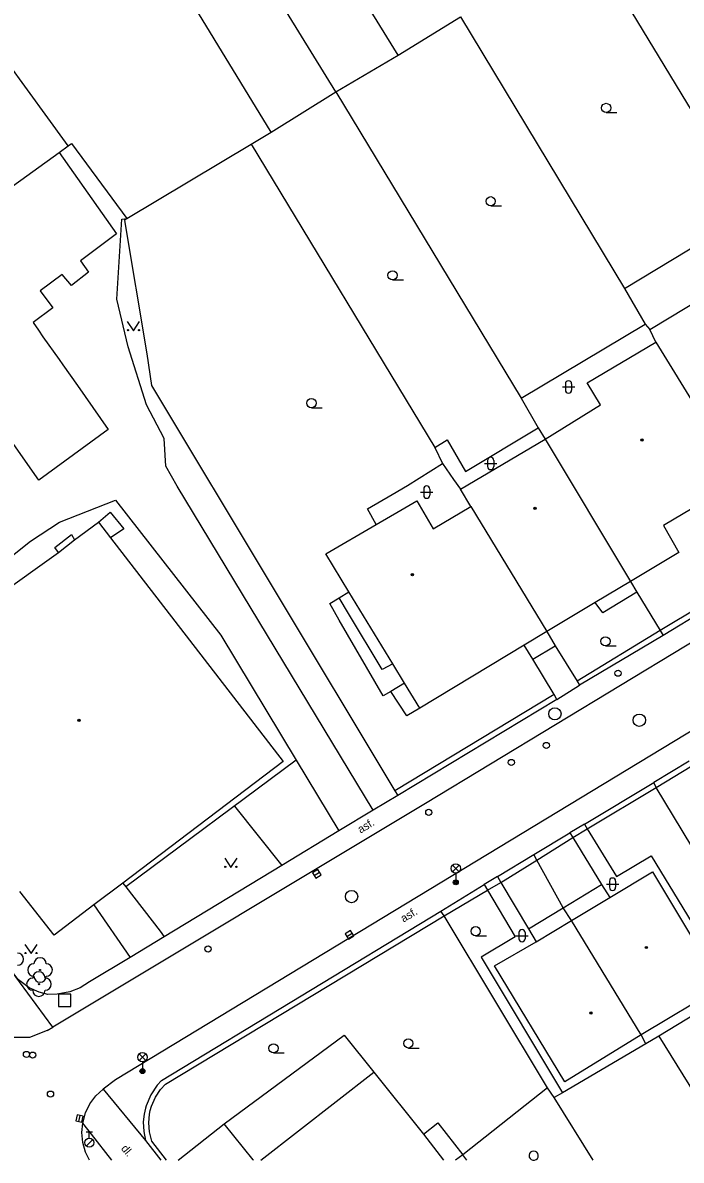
# Model space of a CAD drawing. Extents: x -600391 to -599491, y -1160176 to -1159402.
# Drawn here: x -600158.7 to -600105.3, y -1160176.1 to -1160083.7 of the extents above; entities that cross this region are included whole.
import ezdxf

# ---------------------------------------------------------------- set-up
doc = ezdxf.new("R2010")
doc.units = 0
for name, color, linetype in [('Level 10', 7, 'Continuous'), ('Level 11', 7, 'Continuous'), ('Level 22', 7, 'Continuous'), ('Level 26', 7, 'Continuous'), ('Level 27', 7, 'Continuous'), ('Level 28', 7, 'Continuous'), ('Level 33', 7, 'Continuous'), ('Level 36', 7, 'Continuous'), ('Level 39', 7, 'Continuous'), ('Level 40', 7, 'Continuous'), ('Level 5', 7, 'Continuous'), ('Level 51', 7, 'Continuous'), ('Level 7', 7, 'Continuous'), ('Level 8', 7, 'Continuous'), ('Vrstva 36', 7, 'Continuous')]:
    doc.layers.add(name, color=color, linetype=linetype)

msp = doc.modelspace()

# ---------------------------------------------------------------- linework, layer by layer
at = {"layer": 'Level 10'}
for points in [[(-600044.07, -1160097.47), (-600060.7, -1160107.59), (-600078.93, -1160118.69), (-600104.94, -1160134.34), (-600126.03, -1160147.1), (-600156.25, -1160165.27)], [(-600040.87, -1160102.88), (-600047.43, -1160106.83), (-600058.46, -1160113.48), (-600104, -1160140.93), (-600151.18, -1160169.56), (-600152.17, -1160170.31)], [(-600156.72, -1160165.55), (-600158.15, -1160166.1), (-600159.69, -1160166.1), (-600161.13, -1160165.56), (-600162.08, -1160164.79)], [(-600156.72, -1160165.55), (-600156.25, -1160165.27)], [(-600153.83, -1160173.07), (-600153.6, -1160172.24), (-600153.25, -1160171.51), (-600152.76, -1160170.86), (-600152.17, -1160170.31)], [(-600153.275, -1160176.079), (-600153.6, -1160175.42), (-600153.82, -1160174.64), (-600153.9, -1160173.83), (-600153.83, -1160173.07)]]:
    msp.add_lwpolyline(points, dxfattribs=at)
at = {"layer": 'Level 11'}
for p, q in [((-600146.088, -1160176.079), (-600142.37, -1160173.13)), ((-600126.19, -1160173.97), (-600124.576, -1160176.079)), ((-600140.01, -1160176.05), (-600140.048, -1160176.079))]:
    msp.add_line(p, q, dxfattribs=at)
for points in [[(-600175.38, -1160139.77), (-600160.35, -1160127.63), (-600158.06, -1160125.81), (-600155.71, -1160124.27), (-600151.18, -1160122.47), (-600142.64, -1160133.44), (-600136.51, -1160143.6)], [(-600152.56, -1160124.27), (-600151.6, -1160123.46), (-600150.51, -1160124.8), (-600151.58, -1160125.54)], [(-600155.79, -1160126.72), (-600156.1, -1160126.33), (-600154.75, -1160125.28), (-600154.49, -1160125.71)], [(-600128.69, -1160135.77), (-600132.24, -1160129.93)], [(-600109.39, -1160129.08), (-600112.25, -1160130.79)], [(-600128.83, -1160138.01), (-600129.46, -1160138.37), (-600133.03, -1160132.22), (-600133.8, -1160130.88), (-600133.03, -1160130.41)], [(-600117.32, -1160135.4), (-600118.01, -1160134.25)], [(-600117.32, -1160135.4), (-600115.5, -1160134.3)], [(-600115.59, -1160138.27), (-600117.32, -1160135.4)], [(-600127.73, -1160137.35), (-600128.83, -1160138.01)], [(-600126.5, -1160139.37), (-600127.54, -1160140), (-600128.83, -1160138.01)], [(-600136.51, -1160143.6), (-600150.34, -1160153.89)], [(-600107.31, -1160145.82), (-600104.41, -1160144.06)], [(-600141.51, -1160147.32), (-600137.67, -1160152.14)], [(-600114.07, -1160149.87), (-600112.91, -1160149.16)], [(-600112.91, -1160149.16), (-600110.52, -1160153.03)], [(-600114.07, -1160149.87), (-600111.75, -1160153.68)], [(-600110.52, -1160153.03), (-600107.72, -1160151.36)], [(-600107.72, -1160151.36), (-600101.45, -1160161.66)], [(-600150.59, -1160153.57), (-600150.34, -1160153.89)], [(-600120.99, -1160154.15), (-600119.91, -1160153.52)], [(-600119.91, -1160153.52), (-600117.67, -1160157.28)], [(-600114.85, -1160155.58), (-600111.75, -1160153.68)], [(-600111.75, -1160153.68), (-600111.08, -1160154.73)], [(-600120.99, -1160154.15), (-600118.76, -1160157.94)], [(-600117.67, -1160157.28), (-600114.85, -1160155.58)], [(-600117.67, -1160157.28), (-600117.06, -1160158.33)], [(-600118.76, -1160157.94), (-600121.52, -1160159.6)], [(-600121.52, -1160159.6), (-600114.92, -1160170.6)], [(-600156.25, -1160165.27), (-600159.63, -1160160.67)], [(-600142.37, -1160173.13), (-600132.62, -1160165.91), (-600130.21, -1160168.92)], [(-600152.17, -1160170.31), (-600148.74, -1160174.47)], [(-600151.464, -1160176.079), (-600153.12, -1160173.97), (-600153.83, -1160173.07)], [(-600139.987, -1160176.079), (-600140.01, -1160176.05), (-600142.37, -1160173.13)]]:
    msp.add_lwpolyline(points, dxfattribs=at)
at = {"layer": 'Level 22'}
for centre in [(-600157.3, -1160160.63), (-600157.39, -1160161.78)]:
    msp.add_circle(centre, 0.05, dxfattribs=at)
for centre, start, end in [((-600159.14, -1160159.75), 270, 90), ((-600157.8, -1160160.63), 90, 270), ((-600157.3, -1160160.13), 0, 180), ((-600156.8, -1160160.63), 270, 90), ((-600157.89, -1160161.78), 90, 270), ((-600157.39, -1160161.28), 0, 180), ((-600157.3, -1160161.13), 180, 0), ((-600156.89, -1160161.78), 270, 90), ((-600157.39, -1160162.28), 180, 0)]:
    msp.add_arc(centre, 0.5, start, end, dxfattribs=at)
at = {"layer": 'Level 26'}
msp.add_lwpolyline([(-600155.8, -1160163.59), (-600154.8, -1160163.59), (-600154.8, -1160162.59), (-600155.8, -1160162.59)], close=True, dxfattribs=at)
at = {"layer": 'Level 27'}
for p, q in [((-600135.055, -1160152.948), (-600134.625, -1160152.692)), ((-600132.401, -1160157.905), (-600131.979, -1160157.635)), ((-600154.156, -1160172.934), (-600154.044, -1160172.446))]:
    msp.add_line(p, q, dxfattribs=at)
for points in [[(-600134.927, -1160153.163), (-600134.497, -1160152.907), (-600134.753, -1160152.477), (-600135.183, -1160152.733)], [(-600132.266, -1160158.115), (-600131.845, -1160157.846), (-600132.114, -1160157.425), (-600132.535, -1160157.694)], [(-600153.913, -1160172.99), (-600153.8, -1160172.503), (-600154.287, -1160172.39), (-600154.4, -1160172.877)]]:
    msp.add_lwpolyline(points, close=True, dxfattribs=at)
for centre in [(-600115.53, -1160139.83), (-600108.68, -1160140.35), (-600132.02, -1160154.67)]:
    msp.add_circle(centre, 0.5, dxfattribs=at)
at = {"layer": 'Level 28'}
for p, q in [((-600153.55, -1160173.775), (-600153.05, -1160173.775)), ((-600153.3, -1160174.275), (-600153.3, -1160173.775)), ((-600153.558, -1160174.922), (-600153.028, -1160174.392))]:
    msp.add_line(p, q, dxfattribs=at)
for centre, radius in [((-600110.41, -1160136.53), 0.25), ((-600116.23, -1160142.4), 0.25), ((-600119.07, -1160143.78), 0.25), ((-600125.76, -1160147.83), 0.25), ((-600143.67, -1160158.93), 0.25), ((-600158.4, -1160167.49), 0.25), ((-600157.9, -1160167.54), 0.25), ((-600156.45, -1160170.71), 0.25), ((-600153.3, -1160174.65), 0.375)]:
    msp.add_circle(centre, radius, dxfattribs=at)
at = {"layer": 'Level 33'}
for p, q in [((-600123.835, -1160152.65), (-600123.305, -1160152.12)), ((-600123.835, -1160152.12), (-600123.305, -1160152.65)), ((-600123.57, -1160152.76), (-600123.57, -1160153.51)), ((-600149.255, -1160167.98), (-600148.725, -1160167.45)), ((-600149.255, -1160167.45), (-600148.725, -1160167.98)), ((-600148.99, -1160168.09), (-600148.99, -1160168.84))]:
    msp.add_line(p, q, dxfattribs=at)
for centre, radius in [((-600123.57, -1160152.385), 0.375), ((-600123.57, -1160153.51), 0.2), ((-600123.57, -1160153.51), 0.145), ((-600123.57, -1160153.51), 0.0876), ((-600148.99, -1160167.715), 0.375), ((-600148.99, -1160168.84), 0.2), ((-600148.99, -1160168.84), 0.145), ((-600148.99, -1160168.84), 0.0876)]:
    msp.add_circle(centre, radius, dxfattribs=at)
at = {"layer": 'Level 36'}
for p, q in [((-600111.37, -1160091.005), (-600110.495, -1160091.005)), ((-600120.74, -1160098.585), (-600119.865, -1160098.585)), ((-600128.7, -1160104.595), (-600127.825, -1160104.595)), ((-600114.926, -1160113.286), (-600113.926, -1160113.286)), ((-600114.676, -1160113.036), (-600114.676, -1160113.536)), ((-600114.176, -1160113.036), (-600114.176, -1160113.536)), ((-600135.28, -1160114.975), (-600134.405, -1160114.975)), ((-600121.236, -1160119.496), (-600120.236, -1160119.496)), ((-600120.986, -1160119.246), (-600120.986, -1160119.746)), ((-600120.486, -1160119.246), (-600120.486, -1160119.746)), ((-600126.176, -1160121.576), (-600126.176, -1160122.076)), ((-600125.676, -1160121.576), (-600125.676, -1160122.076)), ((-600126.426, -1160121.826), (-600125.426, -1160121.826)), ((-600111.43, -1160134.315), (-600110.555, -1160134.315)), ((-600111.356, -1160153.666), (-600110.356, -1160153.666)), ((-600111.106, -1160153.416), (-600111.106, -1160153.916)), ((-600110.606, -1160153.416), (-600110.606, -1160153.916)), ((-600118.446, -1160157.596), (-600118.446, -1160158.096)), ((-600117.946, -1160157.596), (-600117.946, -1160158.096)), ((-600121.96, -1160157.855), (-600121.085, -1160157.855)), ((-600118.696, -1160157.846), (-600117.696, -1160157.846)), ((-600138.36, -1160167.365), (-600137.485, -1160167.365)), ((-600127.42, -1160166.965), (-600126.545, -1160166.965))]:
    msp.add_line(p, q, dxfattribs=at)
for points in [[(-600150.22, -1160107.98), (-600149.72, -1160108.73), (-600149.22, -1160107.98)], [(-600142.32, -1160151.55), (-600141.82, -1160152.3), (-600141.32, -1160151.55)], [(-600158.53, -1160158.55), (-600158.03, -1160159.3), (-600157.53, -1160158.55)]]:
    msp.add_lwpolyline(points, dxfattribs=at)
for centre, radius in [((-600111.37, -1160090.63), 0.375), ((-600120.74, -1160098.21), 0.375), ((-600128.7, -1160104.22), 0.375), ((-600150.17, -1160108.68), 0.05), ((-600149.271, -1160108.68), 0.05), ((-600135.28, -1160114.6), 0.375), ((-600111.43, -1160133.94), 0.375), ((-600142.27, -1160152.25), 0.05), ((-600141.371, -1160152.25), 0.05), ((-600121.96, -1160157.48), 0.375), ((-600158.48, -1160159.25), 0.05), ((-600157.581, -1160159.25), 0.05), ((-600138.36, -1160166.99), 0.375), ((-600127.42, -1160166.59), 0.375)]:
    msp.add_circle(centre, radius, dxfattribs=at)
for centre, start, end in [((-600114.426, -1160113.036), 0, 180), ((-600114.426, -1160113.536), 180, 0), ((-600120.736, -1160119.246), 0, 180), ((-600120.736, -1160119.746), 180, 0), ((-600125.926, -1160121.576), 0, 180), ((-600125.926, -1160122.076), 180, 0), ((-600110.856, -1160153.416), 0, 180), ((-600110.856, -1160153.916), 180, 0), ((-600118.196, -1160157.596), 0, 180), ((-600118.196, -1160158.096), 180, 0)]:
    msp.add_arc(centre, 0.25, start, end, dxfattribs=at)
at = {"layer": 'Level 39'}
for centre, radius in [((-600108.47, -1160117.6), 0.09), ((-600108.47, -1160117.6), 0.0398), ((-600117.14, -1160123.14), 0.09), ((-600117.14, -1160123.14), 0.0398), ((-600127.09, -1160128.53), 0.09), ((-600127.09, -1160128.53), 0.0398), ((-600154.14, -1160140.36), 0.09), ((-600154.14, -1160140.36), 0.0398), ((-600108.11, -1160158.8), 0.09), ((-600108.11, -1160158.8), 0.0398), ((-600112.61, -1160164.12), 0.09), ((-600112.61, -1160164.12), 0.0398)]:
    msp.add_circle(centre, radius, dxfattribs=at)
at = {"layer": 'Level 5'}
for p, q in [((-600139.377, -1160176.079), (-600130.21, -1160168.92)), ((-600123, -1160175.64), (-600123.606, -1160176.079))]:
    msp.add_line(p, q, dxfattribs=at)
for points in [[(-600164.32, -1160100.41), (-600155.74, -1160094.26)], [(-600155.74, -1160094.26), (-600151.09, -1160100.85)], [(-600151.09, -1160100.85), (-600154.02, -1160103.04)], [(-600154.02, -1160103.04), (-600153.38, -1160103.96)], [(-600107.84, -1160108.61), (-600097.52, -1160102.39)], [(-600153.38, -1160103.96), (-600154.76, -1160105.05)], [(-600155.51, -1160104.16), (-600157.29, -1160105.49)], [(-600154.76, -1160105.05), (-600155.51, -1160104.16)], [(-600157.29, -1160105.49), (-600156.27, -1160106.85)], [(-600156.27, -1160106.85), (-600157.87, -1160108.05)], [(-600157.87, -1160108.05), (-600157.43, -1160108.68)], [(-600157.43, -1160108.68), (-600157.06, -1160109.21)], [(-600107.35, -1160109.64), (-600107.84, -1160108.61)], [(-600157.06, -1160109.21), (-600155.76, -1160111.05)], [(-600112.9, -1160112.96), (-600107.35, -1160109.64)], [(-600107.35, -1160109.64), (-600100.48, -1160120.82)], [(-600155.76, -1160111.05), (-600155.45, -1160111.5)], [(-600155.45, -1160111.5), (-600154.26, -1160113.17)], [(-600154.26, -1160113.17), (-600151.76, -1160116.73)], [(-600111.82, -1160114.74), (-600112.9, -1160112.96)], [(-600116.33, -1160117.53), (-600111.82, -1160114.74)], [(-600151.76, -1160116.73), (-600157.4, -1160120.85)], [(-600157.4, -1160120.85), (-600159.81, -1160117.43)], [(-600123.2, -1160121.58), (-600116.33, -1160117.53)], [(-600116.33, -1160117.53), (-600109.39, -1160129.08)], [(-600122.34, -1160122.99), (-600123.2, -1160121.58)], [(-600100.48, -1160120.82), (-600106.73, -1160124.54)], [(-600128.03, -1160123.28), (-600126.74, -1160122.53)], [(-600126.74, -1160122.53), (-600125.4, -1160124.81)], [(-600130.03, -1160124.45), (-600128.03, -1160123.28)], [(-600125.4, -1160124.81), (-600122.34, -1160122.99)], [(-600122.34, -1160122.99), (-600116.18, -1160133.14)], [(-600154.49, -1160125.71), (-600152.56, -1160124.27)], [(-600152.56, -1160124.27), (-600151.58, -1160125.54)], [(-600134.11, -1160126.85), (-600130.03, -1160124.45)], [(-600106.73, -1160124.54), (-600105.48, -1160126.74)], [(-600155.79, -1160126.72), (-600154.49, -1160125.71)], [(-600151.58, -1160125.54), (-600137.57, -1160143.69)], [(-600165.88, -1160133.93), (-600155.79, -1160126.72)], [(-600132.24, -1160129.93), (-600134.11, -1160126.85)], [(-600105.48, -1160126.74), (-600109.39, -1160129.08)], [(-600133.03, -1160130.41), (-600132.24, -1160129.93)], [(-600108.88, -1160129.94), (-600111.64, -1160131.64)], [(-600109.39, -1160129.08), (-600108.88, -1160129.94)], [(-600132.27, -1160131.67), (-600133.03, -1160130.41)], [(-600112.25, -1160130.79), (-600116.18, -1160133.14)], [(-600111.64, -1160131.64), (-600112.25, -1160130.79)], [(-600129.53, -1160136.22), (-600132.27, -1160131.67)], [(-600116.18, -1160133.14), (-600118.01, -1160134.25)], [(-600118.01, -1160134.25), (-600126.5, -1160139.37)], [(-600128.69, -1160135.77), (-600129.53, -1160136.22)], [(-600127.73, -1160137.35), (-600128.69, -1160135.77)], [(-600126.5, -1160139.37), (-600127.73, -1160137.35)], [(-600137.57, -1160143.69), (-600150.59, -1160153.57)], [(-600111.08, -1160154.73), (-600107.61, -1160152.65)], [(-600107.61, -1160152.65), (-600102.02, -1160162.01)], [(-600150.59, -1160153.57), (-600152.93, -1160155.35), (-600156.14, -1160157.79)], [(-600156.14, -1160157.79), (-600158.95, -1160154.26)], [(-600114.19, -1160156.6), (-600111.08, -1160154.73)], [(-600117.06, -1160158.33), (-600114.19, -1160156.6)], [(-600108.52, -1160165.9), (-600114.19, -1160156.6)], [(-600120.43, -1160160.29), (-600117.06, -1160158.33)], [(-600114.73, -1160169.7), (-600120.43, -1160160.29)], [(-600102.02, -1160162.01), (-600108.52, -1160165.9)], [(-600108.52, -1160165.9), (-600114.73, -1160169.7)], [(-600130.21, -1160168.92), (-600126.19, -1160173.97)], [(-600126.19, -1160173.97), (-600125.03, -1160173.05)], [(-600125.03, -1160173.05), (-600123, -1160175.64)]]:
    msp.add_lwpolyline(points, dxfattribs=at)
at = {"layer": 'Level 51'}
for p, q in [((-600107.11, -1160166.01), (-600100.874, -1160176.079)), ((-600112.437, -1160176.079), (-600115.58, -1160170.98)), ((-600122.672, -1160176.079), (-600123, -1160175.64))]:
    msp.add_line(p, q, dxfattribs=at)
for points in [[(-600128.24, -1160086.34), (-600140.66, -1160066.22)], [(-600133.31, -1160089.33), (-600145.1, -1160070.16)], [(-600138.56, -1160092.61), (-600150.27, -1160073.38)], [(-600112.89, -1160076.92), (-600099.51, -1160099.02)], [(-600128.24, -1160086.34), (-600123.19, -1160083.24)], [(-600123.19, -1160083.24), (-600109.89, -1160105.3)], [(-600133.31, -1160089.33), (-600128.24, -1160086.34)], [(-600138.56, -1160092.61), (-600133.31, -1160089.33)], [(-600133.31, -1160089.33), (-600118.26, -1160114.21)], [(-600140.18, -1160093.58), (-600138.56, -1160092.61)], [(-600155.74, -1160094.26), (-600155.01, -1160093.7)], [(-600155.01, -1160093.7), (-600154.75, -1160093.52)], [(-600154.75, -1160093.52), (-600150.26, -1160099.62)], [(-600150.26, -1160099.62), (-600140.18, -1160093.58)], [(-600140.18, -1160093.58), (-600125.27, -1160118.19)], [(-600109.89, -1160105.3), (-600099.51, -1160099.02)], [(-600130.27, -1160147.65), (-600146.17, -1160121.35), (-600147.09, -1160119.73), (-600147.23, -1160117.46), (-600148.65, -1160114.73), (-600150.16, -1160110.02), (-600151.08, -1160106.16), (-600150.65, -1160099.65), (-600150.26, -1160099.62)], [(-600109.89, -1160105.3), (-600108.21, -1160108.2)], [(-600118.26, -1160114.21), (-600108.21, -1160108.2)], [(-600108.21, -1160108.2), (-600107.84, -1160108.61)], [(-600118.26, -1160114.21), (-600116.89, -1160116.61)], [(-600122.78, -1160120.15), (-600116.89, -1160116.61)], [(-600116.89, -1160116.61), (-600116.33, -1160117.53)], [(-600125.27, -1160118.19), (-600124.26, -1160117.59)], [(-600124.26, -1160117.59), (-600122.78, -1160120.15)], [(-600125.27, -1160118.19), (-600124.65, -1160119.5)], [(-600127.48, -1160121.28), (-600124.65, -1160119.5)], [(-600124.65, -1160119.5), (-600123.75, -1160120.81)], [(-600128.74, -1160122.03), (-600127.48, -1160121.28)], [(-600123.75, -1160120.81), (-600123.2, -1160121.58)], [(-600130.74, -1160123.19), (-600128.74, -1160122.03)], [(-600130.03, -1160124.45), (-600130.74, -1160123.19)], [(-600136.51, -1160143.6), (-600133.05, -1160149.34)], [(-600150.34, -1160153.89), (-600147.55, -1160157.48), (-600147.22, -1160157.93)], [(-600152.93, -1160155.35), (-600149.99, -1160159.61)], [(-600101.05, -1160162.32), (-600107.11, -1160166.01)], [(-600108.16, -1160166.62), (-600108.52, -1160165.9)], [(-600108.16, -1160166.62), (-600114.92, -1160170.6)], [(-600107.11, -1160166.01), (-600108.16, -1160166.62)], [(-600116.12, -1160170.21), (-600123, -1160175.64)], [(-600115.58, -1160170.98), (-600116.12, -1160170.21)], [(-600114.92, -1160170.6), (-600115.58, -1160170.98)]]:
    msp.add_lwpolyline(points, dxfattribs=at)
at = {"layer": 'Level 7'}
for p, q in [((-600148.74, -1160174.47), (-600147.488, -1160176.079)), ((-600147.029, -1160176.079), (-600148.24, -1160174.52))]:
    msp.add_line(p, q, dxfattribs=at)
for points in [[(-600155.01, -1160093.7), (-600166.58, -1160077.77), (-600178.42, -1160061.47)], [(-600150.26, -1160099.62), (-600150.44, -1160099.77), (-600148.64, -1160110.59), (-600148.25, -1160113.17), (-600128.51, -1160146.07)], [(-600096.81, -1160126.97), (-600106.99, -1160133.07)], [(-600096.6, -1160127.3), (-600106.75, -1160133.48)], [(-600108.88, -1160129.94), (-600106.99, -1160133.07)], [(-600116.18, -1160133.14), (-600115.5, -1160134.3)], [(-600106.99, -1160133.07), (-600113.73, -1160137.19)], [(-600106.75, -1160133.48), (-600113.54, -1160137.49)], [(-600106.99, -1160133.07), (-600106.75, -1160133.48)], [(-600115.5, -1160134.3), (-600113.73, -1160137.19)], [(-600113.73, -1160137.19), (-600113.54, -1160137.49)], [(-600115.59, -1160138.27), (-600128.51, -1160146.07)], [(-600115.36, -1160138.66), (-600128.28, -1160146.45)], [(-600115.36, -1160138.66), (-600115.59, -1160138.27)], [(-600113.14, -1160148.78), (-600107.51, -1160145.41)], [(-600107.31, -1160145.82), (-600107.51, -1160145.41)], [(-600128.28, -1160146.45), (-600130.27, -1160147.65), (-600133.05, -1160149.34), (-600137.67, -1160152.14), (-600147.22, -1160157.93), (-600149.99, -1160159.61), (-600153.28, -1160161.6), (-600154.04, -1160162.08), (-600154.88, -1160162.41)], [(-600128.51, -1160146.07), (-600128.28, -1160146.45)], [(-600112.91, -1160149.16), (-600107.31, -1160145.82)], [(-600098.72, -1160160.04), (-600107.31, -1160145.82)], [(-600113.14, -1160148.78), (-600112.91, -1160149.16)], [(-600117.25, -1160151.24), (-600114.31, -1160149.48)], [(-600117, -1160151.7), (-600114.07, -1160149.87)], [(-600114.31, -1160149.48), (-600114.07, -1160149.87)], [(-600120.19, -1160153.04), (-600117.25, -1160151.24)], [(-600119.91, -1160153.52), (-600117, -1160151.7)], [(-600117, -1160151.7), (-600117.25, -1160151.24)], [(-600114.85, -1160155.58), (-600117, -1160151.7)], [(-600124.78, -1160155.85), (-600121.26, -1160153.69)], [(-600121.26, -1160153.69), (-600120.99, -1160154.15)], [(-600120.19, -1160153.04), (-600119.91, -1160153.52)], [(-600124.51, -1160156.24), (-600120.99, -1160154.15)], [(-600114.19, -1160156.6), (-600114.85, -1160155.58)], [(-600147.44, -1160169.59), (-600124.78, -1160155.85)], [(-600147.12, -1160169.89), (-600124.51, -1160156.24)], [(-600124.51, -1160156.24), (-600124.78, -1160155.85)], [(-600116.12, -1160170.21), (-600124.51, -1160156.24)], [(-600154.88, -1160162.41), (-600155.9, -1160162.6), (-600156.66, -1160162.61), (-600157.37, -1160162.43), (-600158.18, -1160162.08), (-600159.05, -1160161.42), (-600159.63, -1160160.67)], [(-600147.44, -1160169.59), (-600147.8, -1160169.99), (-600148.32, -1160170.78), (-600148.69, -1160171.65), (-600148.75, -1160171.86), (-600148.85, -1160172.35), (-600148.92, -1160172.96), (-600148.88, -1160173.75), (-600148.74, -1160174.47)], [(-600148.24, -1160174.52), (-600148.43, -1160173.76), (-600148.48, -1160173.03), (-600148.43, -1160172.34), (-600148.37, -1160172.04), (-600148.27, -1160171.7), (-600147.94, -1160170.96), (-600147.53, -1160170.33), (-600147.12, -1160169.89)]]:
    msp.add_lwpolyline(points, dxfattribs=at)
at = {"layer": 'Level 8'}
for points in [[(-600115.36, -1160138.66), (-600113.54, -1160137.49)], [(-600104.64, -1160143.68), (-600107.51, -1160145.41)], [(-600113.14, -1160148.78), (-600114.31, -1160149.48)], [(-600120.19, -1160153.04), (-600121.26, -1160153.69)]]:
    msp.add_lwpolyline(points, dxfattribs=at)
at = {"layer": 'Vrstva 36'}
msp.add_line((-600117.319, -1160176.079), (-600117.182, -1160176.079), dxfattribs=at)
msp.add_arc((-600117.25, -1160175.71), 0.375, 280.5112, 259.4888, dxfattribs=at)

# ---------------------------------------------------------------- texts
at = {"layer": 'Level 40'}
for s, rotation, p in [('asf.', 31, (-600131.3, -1160149.56)), ('asf.', 31, (-600127.81, -1160156.79)), ('dl.', 310, (-600150.77, -1160175.15))]:
    msp.add_text(s, height=0.65, rotation=rotation, dxfattribs=at).set_placement(p)

doc.saveas('drawing.dxf')
